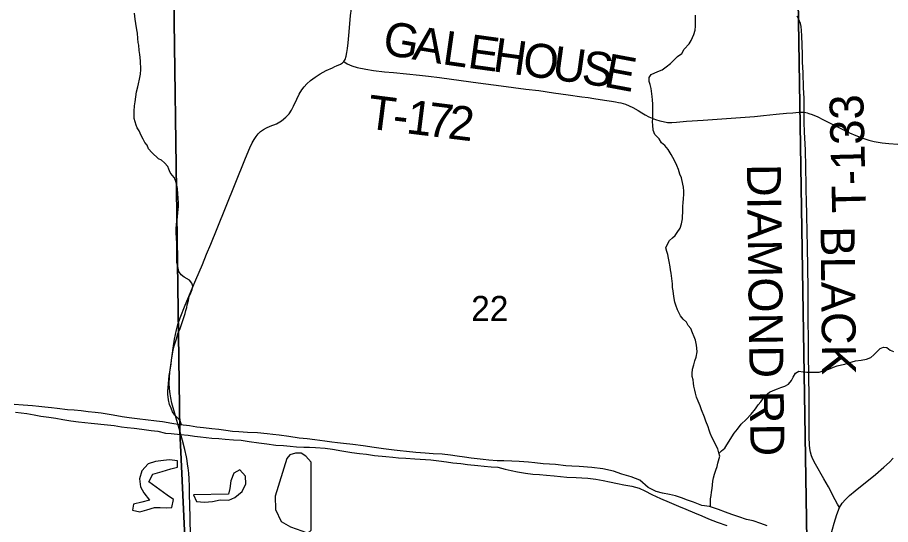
# Model space of a CAD drawing. Extents: x 1985906 to 2360102, y 891258 to 1222054.
# Drawn here: x 2186591 to 2194313, y 1069467 to 1073952 of the extents above; entities that cross this region are included whole.
import ezdxf

# ---------------------------------------------------------------- set-up
doc = ezdxf.new("R2010")
doc.units = 0
for name, color, linetype in [('GM_X_County_Road', 7, 'Continuous'), ('GM_X_Minor_Lake', 7, 'Continuous'), ('GM_X_Minor_River', 7, 'Continuous'), ('GM_X_Section', 7, 'Continuous'), ('GM_X_Section_Text', 7, 'Continuous'), ('GM_X_Township_Road', 7, 'Continuous'), ('GM_X_Township_Road_Text', 7, 'Continuous')]:
    doc.layers.add(name, color=color, linetype=linetype)

msp = doc.modelspace()

# ---------------------------------------------------------------- linework, layer by layer
at = {"layer": 'GM_X_County_Road'}
for points in [[(2189477, 1073561.3), (2189487.9, 1073580.8), (2189498.3, 1073611.1), (2189504.2, 1073643.6), (2189509.8, 1073679.1), (2189514.8, 1073728.4), (2189523.4, 1073823.6), (2189537.8, 1073968.1), (2189562.7, 1074149.8)], [(2188121, 1069363.8), (2188117.1, 1069527.4), (2188115.5, 1069642.1), (2188114, 1069733.3), (2188112.4, 1069806.3), (2188109.1, 1069871.7), (2188106, 1069920.5), (2188101.3, 1069969.2), (2188096.2, 1070001), (2188091.4, 1070033.1), (2188085.7, 1070065.3), (2188071.7, 1070129.4), (2188051.1, 1070208.8), (2188019.7, 1070315.1), (2187987.6, 1070428.9), (2187956.8, 1070539.8), (2187946.8, 1070588.4), (2187941.1, 1070623.5), (2187935.4, 1070666.4), (2187933.9, 1070716.5), (2187936.4, 1070766.7), (2187939.6, 1070815.5), (2187949, 1070896.9), (2187966.7, 1071026.9), (2187980, 1071107.7), (2187996.7, 1071187.7), (2188009.6, 1071234.8), (2188031.1, 1071296.5), (2188074.4, 1071406.3), (2188136.1, 1071554.7), (2188168.3, 1071630.1), (2188227, 1071768.3), (2188264.2, 1071859.1), (2188301.5, 1071947.2), (2188356.3, 1072084.1), (2188517.5, 1072479.2), (2188608.3, 1072708.1), (2188646, 1072798.7), (2188667.4, 1072842.6), (2188683.1, 1072872.2), (2188701.3, 1072898.1), (2188720.8, 1072924.1), (2188741.8, 1072944.4), (2188766.8, 1072962.3), (2188792.6, 1072975.2), (2188824.8, 1072989.5), (2188882, 1073012.4), (2188925.7, 1073037.4), (2188964.4, 1073069.6), (2188993.1, 1073099.3), (2189013.7, 1073131.1), (2189033.1, 1073168.3), (2189062.4, 1073230.6), (2189083.2, 1073272.8), (2189106.8, 1073310.7), (2189127.6, 1073338.6), (2189151.2, 1073364.4), (2189184.1, 1073394.4), (2189224.2, 1073423), (2189267.1, 1073453), (2189322.3, 1073483.8), (2189376.7, 1073506.7), (2189399.2, 1073517.5)], [(2189399.2, 1073517.5), (2189412.4, 1073523.8), (2189448.2, 1073540.3), (2189465.4, 1073551), (2189477, 1073561.3)], [(2193860.8, 1069617.1), (2193886.2, 1069655.9), (2193915.2, 1069688.9), (2193950.1, 1069723.2), (2193999.5, 1069766.2), (2194178.8, 1069910.3), (2194254.3, 1069974), (2194302.7, 1070018.7), (2194337.3, 1070054.2)], [(2193608.6, 1068777), (2193609.7, 1068807), (2193612.8, 1068839.4), (2193617.6, 1068871.5), (2193628, 1068919.1), (2193637.3, 1068950.2), (2193654.2, 1068996), (2193687, 1069071), (2193712, 1069132), (2193728.4, 1069178.7), (2193770.2, 1069320.7), (2193814.9, 1069478.6), (2193839, 1069556.8), (2193860.8, 1069617.1)]]:
    msp.add_lwpolyline(points, dxfattribs=at)
at = {"layer": 'GM_X_Minor_Lake'}
for points in [[(2187752.6, 1069844.5), (2187788.1, 1069913), (2187870, 1069935.7), (2187948, 1069958.3), (2188007.9, 1069974.9), (2188007.5, 1070031), (2187935.4, 1070040.5), (2187883.4, 1070032), (2187811.3, 1070023.5), (2187747.4, 1070002.9), (2187689.8, 1069942.3), (2187670.3, 1069872), (2187678.8, 1069799.9), (2187709.2, 1069747.9), (2187759.8, 1069682.2), (2187689.8, 1069665.6), (2187617.9, 1069647), (2187608.3, 1069592.8), (2187674.4, 1069579.2), (2187734.4, 1069597.8), (2187802.3, 1069616.3), (2187854.4, 1069618.7), (2187906.5, 1069613.1), (2187956.5, 1069617.5), (2187970, 1069687.8), (2187913.7, 1069727.5)], [(2189189.2, 1070018.1), (2189142.7, 1070071.8), (2189100.5, 1070097.6), (2189050.4, 1070099.2), (2189000.4, 1070082.8), (2188974.6, 1070050.5), (2188871, 1069716.8), (2188871.9, 1069598.5), (2188922.7, 1069494.6), (2189007.2, 1069445.1), (2189105.6, 1069411.8), (2189157.8, 1069390.2), (2189189.6, 1069416.5)], [(2188147.9, 1069729.3), (2188174.4, 1069669.3), (2188246.5, 1069665.9), (2188316.6, 1069670.4), (2188384.6, 1069685), (2188460.7, 1069681.6), (2188512.6, 1069706), (2188578.3, 1069758.7), (2188609.8, 1069827.1), (2188609.3, 1069893.3), (2188558.8, 1069951), (2188505, 1069920.5), (2188479.5, 1069852.2), (2188467.9, 1069785.9), (2188458.3, 1069735.7)], [(2189189.6, 1069416.5), (2189189.2, 1070018.1)], [(2187913.7, 1069727.5), (2187752.6, 1069844.5)], [(2188458.3, 1069735.7), (2188147.9, 1069729.3)]]:
    msp.add_lwpolyline(points, dxfattribs=at)
at = {"layer": 'GM_X_Minor_River'}
for points in [[(2188042.6, 1070348.4), (2188039.6, 1070357.8), (2188031.1, 1070383.7), (2188006.4, 1070411.4), (2187983.9, 1070435.1), (2187963.2, 1070464.8), (2187950.6, 1070494.7), (2187935.8, 1070528.6), (2187927, 1070570.6), (2187922, 1070618.7), (2187921.4, 1070650.8), (2187924.9, 1070677), (2187926.2, 1070717.2), (2187929.6, 1070747.4), (2187932.9, 1070783.7), (2187938.4, 1070813.9), (2187949, 1070886.4), (2187954.4, 1070920.7), (2187961.3, 1070977.1), (2187968.7, 1071009.4), (2187976, 1071047.7), (2187985.6, 1071074), (2187997, 1071108.3), (2188010.1, 1071154.8), (2188031.4, 1071199.4), (2188054.1, 1071272.2), (2188065.5, 1071306.6), (2188073, 1071332.8), (2188080.5, 1071361.1), (2188088.1, 1071385.3), (2188091.6, 1071409.5), (2188102.9, 1071447.9), (2188110.3, 1071484.2), (2188123.7, 1071516.6), (2188135.2, 1071545), (2188142.7, 1071575.2), (2188134.1, 1071603.2), (2188111.5, 1071626.9), (2188066.7, 1071656.2), (2188038.2, 1071675.7), (2188019.6, 1071705.5), (2188013, 1071735.5), (2188006.4, 1071761.5), (2188001.9, 1071787.5), (2187999.4, 1071918.1), (2188000.8, 1071948.2), (2187997.7, 1072004.4), (2187994.9, 1072042.5), (2187994.2, 1072082.7), (2187997.4, 1072124.9), (2188006.2, 1072185.4), (2188009.4, 1072227.6), (2188013, 1072251.8), (2188016.5, 1072280), (2188013.8, 1072312.1), (2188013.1, 1072352.3), (2188010.3, 1072392.4), (2188005.3, 1072440.5), (2188000.8, 1072468.6), (2187992.1, 1072500.6), (2187979.4, 1072532.5), (2187958.8, 1072558.2), (2187940.3, 1072581.9), (2187929.7, 1072609.9), (2187921.2, 1072633.8), (2187890.4, 1072665.3), (2187865.9, 1072689), (2187837.5, 1072702.5), (2187780.1, 1072757.7), (2187751.3, 1072791.3), (2187736.7, 1072821.1), (2187718.1, 1072844.9), (2187703.5, 1072874.7), (2187684.7, 1072908.5), (2187667.9, 1072950.4), (2187649.3, 1072976.2), (2187640.8, 1073000.1), (2187632.1, 1073030.1), (2187623.6, 1073058), (2187622.8, 1073096.2), (2187622.3, 1073122.3), (2187627.4, 1073170.6), (2187630.8, 1073204.8), (2187637.9, 1073251.2), (2187645.1, 1073295.5), (2187654.3, 1073339.9), (2187661.8, 1073364.2), (2187671.1, 1073406.5), (2187678.3, 1073450.9), (2187681.5, 1073493.1), (2187680, 1073567.4), (2187672.9, 1073625.6), (2187666.2, 1073659.6), (2187665.3, 1073705.8), (2187658.8, 1073729.8), (2187656.1, 1073765.9), (2187651.2, 1073812), (2187646.5, 1073844.1), (2187637.4, 1073900.1), (2187630.7, 1073936.2), (2187625.6, 1073990.3)], [(2192209.4, 1073186.1), (2192206.7, 1073222.2), (2192204.1, 1073254.3), (2192196.7, 1073322.5), (2192186, 1073358.5), (2192179.4, 1073386.5), (2192176.7, 1073420.6), (2192196.3, 1073447.1), (2192256.1, 1073474.3), (2192292, 1073489.1), (2192327.6, 1073515.9), (2192367.3, 1073544.8), (2192396.8, 1073575.5), (2192428.4, 1073606.2), (2192468.1, 1073633.1), (2192487.4, 1073671.6), (2192530.7, 1073718.7), (2192548.2, 1073749.2), (2192573.3, 1073801.9), (2192584.6, 1073840.3), (2192587.9, 1073876.5), (2192586.6, 1073944.8), (2192588.1, 1073972.9)], [(2192720, 1069623.6), (2192721.2, 1069694), (2192726.7, 1069722.2), (2192730.1, 1069752.4), (2192735.5, 1069786.7), (2192738.9, 1069816.9), (2192742.3, 1069849.1), (2192747.8, 1069879.4), (2192757.2, 1069911.7), (2192768.5, 1069948.1), (2192780, 1069980.4), (2192785.4, 1070010.7), (2192804.3, 1070071.3), (2192795.7, 1070101.3), (2192785, 1070135.2), (2192766.3, 1070169), (2192751.6, 1070200.9), (2192732.7, 1070240.7), (2192718, 1070274.6), (2192707.4, 1070302.5), (2192698.8, 1070330.5), (2192679.8, 1070380.3), (2192667, 1070416.2), (2192641.7, 1070480.1), (2192628.9, 1070516), (2192612, 1070557.8), (2192597.3, 1070593.7), (2192588.6, 1070627.7), (2192582, 1070655.7), (2192573.3, 1070689.7), (2192570.8, 1070715.8), (2192566.1, 1070747.8), (2192559.6, 1070775.8), (2192557.1, 1070801.9), (2192562.3, 1070840.2), (2192571.7, 1070878.5), (2192581, 1070914.9), (2192594.4, 1070947.3), (2192601.6, 1070993.6), (2192598.9, 1071027.7), (2192596.4, 1071053.8), (2192587.5, 1071097.8), (2192576.9, 1071125.8), (2192562.1, 1071163.6), (2192547.3, 1071201.5), (2192522.7, 1071227.2), (2192508, 1071257), (2192479.4, 1071284.6), (2192454.7, 1071312.3), (2192427.6, 1071366), (2192412.7, 1071407.9), (2192404.1, 1071433.9), (2192395.1, 1071483.9), (2192390.1, 1071534.1), (2192385.5, 1071564.1), (2192384.9, 1071596.2), (2192380, 1071644.4), (2192373, 1071690.4), (2192366.5, 1071718.4), (2192363.9, 1071746.5), (2192354.9, 1071794.6), (2192350.4, 1071822.6), (2192341.7, 1071854.6), (2192333.1, 1071882.6), (2192324.5, 1071914.5), (2192336, 1071940.9), (2192357.4, 1071979.5), (2192383, 1072004.1), (2192408.8, 1072022.6), (2192426.3, 1072051.1), (2192451.8, 1072087.8), (2192463, 1072128.1), (2192472.3, 1072170.5), (2192473.8, 1072196.7), (2192475.2, 1072224.8), (2192474.7, 1072252.9), (2192476.2, 1072279.1), (2192479.5, 1072315.3), (2192480.9, 1072347.5), (2192486.1, 1072389.8), (2192483.6, 1072415.8), (2192480.9, 1072452), (2192476.4, 1072478), (2192465.2, 1072534), (2192450.5, 1072565.9), (2192437.7, 1072607.8), (2192422.9, 1072643.7), (2192402, 1072687.5), (2192372.8, 1072739.2), (2192345.8, 1072784.9), (2192317, 1072820.5), (2192286.4, 1072844), (2192265.6, 1072877.8), (2192228.7, 1072917.3), (2192213.9, 1072955.2), (2192211, 1072999.3), (2192208.4, 1073029.4), (2192209.9, 1073059.6), (2192209.3, 1073085.7), (2192210.1, 1073152), (2192209.4, 1073186.1)], [(2192796.8, 1070097.6), (2192817.5, 1070117.8), (2192847.2, 1070142.4), (2192864.7, 1070170.9), (2192931, 1070274.6), (2192958.5, 1070309.3), (2192991.8, 1070354.2), (2193035.2, 1070397.2), (2193080.5, 1070444.3), (2193117.8, 1070491.2), (2193143.2, 1070525.8), (2193164.8, 1070552.4), (2193186.3, 1070582.9), (2193207.9, 1070609.4), (2193243.6, 1070638.2), (2193275.4, 1070652.9), (2193313.4, 1070665.7), (2193341.3, 1070678.3), (2193379.2, 1070691.1), (2193411, 1070707.8), (2193436.5, 1070740.4), (2193452, 1070770.8), (2193473.5, 1070805.4), (2193501.3, 1070822), (2193541.5, 1070818.8), (2193573.8, 1070815.4), (2193612, 1070814.1), (2193680.3, 1070815.4), (2193722.2, 1070828.2), (2193768.2, 1070841.2), (2193808.1, 1070858), (2193842, 1070870.7), (2193878, 1070879.4), (2193910, 1070886.1), (2193937.9, 1070896.7), (2193973.9, 1070907.4), (2194003.9, 1070916), (2194054, 1070921), (2194100.1, 1070929.9), (2194140, 1070944.7), (2194165.7, 1070967.3), (2194220.9, 1071024.6), (2194250.8, 1071035.3), (2194279, 1071033.8), (2194309.6, 1071010.3), (2194338, 1070996.8)], [(2189309.9, 1070203.5), (2189221.7, 1070214.8), (2189153.6, 1070224.3), (2189083.4, 1070231.8), (2188991.2, 1070245.1), (2188905, 1070256.5), (2188850.9, 1070264.1), (2188800.8, 1070269.7), (2188712.6, 1070277.1), (2188624.5, 1070280.4), (2188550.3, 1070285.8), (2188494.2, 1070289.4), (2188434.1, 1070299), (2188371.9, 1070308.5), (2188309.8, 1070314.1), (2188237.7, 1070321.5), (2188177.5, 1070329.1), (2188113.4, 1070338.6), (2188031.2, 1070350), (2187957, 1070361.5), (2187872.8, 1070374.9), (2187820.7, 1070380.5), (2187724.5, 1070391.8), (2187674.3, 1070399.4), (2187580.1, 1070410.7), (2187516, 1070420.2), (2187437.8, 1070433.7), (2187383.6, 1070443.3), (2187331.5, 1070450.9), (2187277.4, 1070456.5), (2187217.3, 1070464.1), (2187153.1, 1070471.6), (2187093, 1070477.1), (2187034.9, 1070480.7), (2186942.7, 1070492), (2186892.6, 1070497.6), (2186834.5, 1070505.2), (2186780.3, 1070510.8), (2186724.2, 1070516.4), (2186640.1, 1070521.8), (2186561.9, 1070529.2)], [(2186574.4, 1070461.1), (2186624.6, 1070455.5), (2186674.7, 1070447.8), (2186738.8, 1070436.3), (2186799, 1070426.7), (2186867.2, 1070415.2), (2186929.3, 1070407.7), (2186993.5, 1070396.1), (2187063.7, 1070384.7), (2187131.8, 1070375.1), (2187185.9, 1070369.6), (2187242, 1070364), (2187386.3, 1070349.1), (2187446.5, 1070341.5), (2187510.6, 1070332), (2187562.7, 1070326.3), (2187622.9, 1070318.8), (2187691, 1070309.3), (2187773.2, 1070297.9), (2187831.3, 1070292.3), (2187899.6, 1070274.8), (2187951.7, 1070273.2), (2188033.8, 1070263.8), (2188102, 1070256.3), (2188158.1, 1070248.7), (2188210.2, 1070241.1), (2188310.4, 1070231.9), (2188372.5, 1070228.3), (2188426.6, 1070222.7), (2188500.8, 1070217.3), (2188570.9, 1070211.8), (2188641.1, 1070202.3), (2188725.3, 1070188.9), (2188797.5, 1070179.5), (2188875.6, 1070170), (2188943.8, 1070164.6), (2189001.9, 1070159), (2189060, 1070155.4), (2189124.1, 1070151.9), (2189174.1, 1070152.3), (2189226.2, 1070148.7), (2189312.4, 1070143.3), (2189378.6, 1070133.8), (2189460.8, 1070118.4), (2189547, 1070105.1), (2189615.2, 1070095.5), (2189679.3, 1070090), (2189749.5, 1070078.5), (2189849.7, 1070067.3), (2189909.8, 1070061.7), (2189959.9, 1070058.1), (2190026, 1070054.6), (2190104.1, 1070049.2), (2190248.4, 1070038.3), (2190318.6, 1070030.8), (2190384.7, 1070021.3), (2190440.8, 1070013.7), (2190513, 1070006.2), (2190571.1, 1069998.7), (2190663.3, 1069989.3), (2190717.4, 1069983.7), (2190781.6, 1069978.2), (2190839.7, 1069972.7), (2190905.9, 1069957.1), (2190958, 1069943.5), (2191014.2, 1069931.9), (2191084.4, 1069920.4), (2191150.5, 1069912.9), (2191208.6, 1069909.3), (2191268.8, 1069903.8), (2191338.9, 1069898.3)], [(2193220.7, 1069455.6), (2193166.4, 1069475.2), (2193098.2, 1069498.8), (2193040, 1069512.4), (2192971.7, 1069535.9), (2192909.5, 1069555.5), (2192853.3, 1069577.1), (2192791, 1069598.7), (2192712.7, 1069626.2), (2192642.6, 1069635.6), (2192570.3, 1069663.2), (2192518.1, 1069680.8), (2192463.8, 1069702.4), (2192409.6, 1069720.1), (2192357.5, 1069731.7), (2192295.3, 1069743.2), (2192239.1, 1069758.9), (2192168.8, 1069794.4), (2192094.2, 1069858), (2192017.9, 1069887.5), (2191937.6, 1069912.9), (2191861.3, 1069938.4), (2191767, 1069959.8), (2191670.8, 1069971.1), (2191558.6, 1069980.2), (2191494.5, 1069983.7), (2191440.4, 1069987.3), (2191348.2, 1069996.6), (2191296.1, 1070000.2), (2191242, 1070003.8), (2191165.8, 1070013.3), (2191111.7, 1070018.9), (2191027.5, 1070024.2), (2190963.4, 1070025.8), (2190893.3, 1070029.2), (2190833.2, 1070030.8), (2190761.1, 1070036.2), (2190711, 1070041.8), (2190656.9, 1070047.4), (2190602.8, 1070055.1), (2190544.6, 1070062.6), (2190478.5, 1070072.1), (2190422.3, 1070079.7), (2190348.2, 1070089.2), (2190268, 1070092.6), (2190195.9, 1070098), (2190115.8, 1070103.4), (2190031.6, 1070112.8), (2189975.5, 1070118.4), (2189923.3, 1070124), (2189829.1, 1070137.3), (2189746.9, 1070148.7), (2189648.7, 1070162), (2189556.5, 1070173.3), (2189474.3, 1070184.7), (2189420.2, 1070190.3), (2189370.1, 1070195.9), (2189309.9, 1070203.5)], [(2191338.9, 1069898.3), (2191393, 1069892.7), (2191451.1, 1069887.1), (2191531.3, 1069881.7), (2191581.3, 1069880.1), (2191635.4, 1069876.5), (2191707.6, 1069867.1), (2191769.8, 1069855.5), (2191827.9, 1069843.9), (2191898.1, 1069828.4), (2191954.3, 1069816.8), (2192024.5, 1069805.3), (2192090.7, 1069787.8), (2192140.9, 1069764.1), (2192201.3, 1069732.5), (2192279.6, 1069697), (2192354, 1069663.5), (2192436.3, 1069630), (2192502.6, 1069602.5), (2192579, 1069571), (2192643.2, 1069543.4), (2192703.5, 1069515.8), (2192779.8, 1069488.3), (2192864.2, 1069458.9)]]:
    msp.add_lwpolyline(points, dxfattribs=at)
at = {"layer": 'GM_X_Section'}
for points in [[(2187974, 1074131.2), (2188026.6, 1070296.9), (2188098.3, 1068782.5), (2182907.6, 1068665.6), (2182750.6, 1074092)], [(2193496.4, 1074100.9), (2193580.3, 1068779.9), (2188098.3, 1068782.5), (2188026.6, 1070296.9), (2187974, 1074131.2)], [(2193496.4, 1074100.9), (2198696.1, 1074117.8), (2198715.6, 1068824.2), (2193580.3, 1068779.9)]]:
    msp.add_lwpolyline(points, close=True, dxfattribs=at)
at = {"layer": 'GM_X_Township_Road'}
for points in [[(2193549.1, 1073114.1), (2193550.3, 1073185.6), (2193548.9, 1073235.1), (2193544, 1073332.1), (2193539.1, 1073462.5), (2193535.3, 1073560.6), (2193535.1, 1073628.6), (2193527.4, 1073790.4), (2193524, 1073837.2), (2193521.2, 1073871.4), (2193515.6, 1073900), (2193503.1, 1073935.6), (2193487.7, 1073962.8)], [(2189477, 1073561.3), (2189506.1, 1073542.7), (2189548.2, 1073525.2), (2189595.3, 1073509.9), (2189670.7, 1073494.2), (2189739.3, 1073484.4), (2189836.7, 1073472.1), (2189918.2, 1073464.3), (2190146.4, 1073442.9), (2190226.5, 1073433.6), (2190322.7, 1073420.1), (2190429.4, 1073405.2), (2190666.5, 1073374.4), (2190868.1, 1073347.6), (2191088.7, 1073318.9), (2191202.2, 1073304.8), (2191331.9, 1073286.3), (2191460.8, 1073268.8), (2191582.1, 1073251.1), (2191637.9, 1073243), (2191688.8, 1073235.4), (2191783.5, 1073221.2), (2191846.2, 1073211.5), (2191880.5, 1073205.5), (2191905.9, 1073201), (2191927.5, 1073197.3), (2191948.4, 1073190.6), (2191967.8, 1073183.8), (2191999.9, 1073170.4), (2192034.2, 1073154.7), (2192079.9, 1073130.4), (2192112.5, 1073110), (2192143.8, 1073092), (2192175.2, 1073074.1), (2192219.9, 1073054.5), (2192234.7, 1073049.2), (2192272.2, 1073038.3), (2192302.7, 1073030.8), (2192340, 1073024.1), (2192377.3, 1073021.8), (2192418.4, 1073026.3), (2192507.9, 1073033.6), (2192655, 1073044.2), (2193027.7, 1073070.5), (2193108.4, 1073077), (2193189.4, 1073084.4), (2193301.4, 1073095.3), (2193392.4, 1073104.2), (2193448.7, 1073108.6), (2193501.2, 1073113), (2193531.5, 1073113.7), (2193549.1, 1073114.1)], [(2193860.8, 1069617.1), (2193843, 1069647.5), (2193823.7, 1069684.4), (2193763.5, 1069800.8), (2193723.9, 1069872.3), (2193649.5, 1070000), (2193626.6, 1070044), (2193614, 1070074.7), (2193604.6, 1070106.7), (2193598.8, 1070139.5), (2193595.6, 1070172.5), (2193593.4, 1070238.4), (2193592.6, 1070402.5), (2193591.9, 1070615.7), (2193590.6, 1070762.9), (2193589.1, 1070828.3), (2193587, 1070926.8), (2193586.5, 1071090.9), (2193584.6, 1071287.7), (2193583.6, 1071336.8), (2193583.8, 1071402.4), (2193584.6, 1071460.4), (2193583.9, 1071555.2), (2193578.9, 1071926), (2193575.6, 1072057.2), (2193573.2, 1072204.8), (2193570.5, 1072335.7), (2193568, 1072417.4), (2193566.4, 1072466.5), (2193563.4, 1072630.4), (2193559.8, 1072777.7), (2193553, 1072941.5), (2193550.3, 1073023), (2193548.8, 1073104.2), (2193549.1, 1073114.1)], [(2193549.1, 1073114.1), (2193564.7, 1073112.3), (2193575.2, 1073108.5), (2193591.4, 1073102.6), (2193620.3, 1073093.7), (2193668.4, 1073072.3), (2193713.5, 1073050.8), (2193784.5, 1073013), (2193856.3, 1072977.5), (2193949.5, 1072933.1), (2194006.4, 1072909.4), (2194067.1, 1072884.9), (2194120.4, 1072867.9), (2194168.4, 1072855.3), (2194238, 1072842.7), (2194298.7, 1072836), (2194377.8, 1072830.8)]]:
    msp.add_lwpolyline(points, dxfattribs=at)

# ---------------------------------------------------------------- texts
at = {"layer": 'GM_X_Section_Text'}
msp.add_text('22', height=221, rotation=0.00001, dxfattribs=at).set_placement((2190604.2, 1071268))
at = {"layer": 'GM_X_Township_Road_Text'}
for s, rotation, p in [('G', 349.85676, (2189809, 1073630.7)), ('A', 350.74337, (2190073.9, 1073583.3)), ('L', 351.87798, (2190340.9, 1073539.9)), ('E', 352.12025, (2190564.4, 1073508)), ('H', 352.12296, (2190786.7, 1073477.2)), ('O', 352.12462, (2191048.2, 1073441)), ('U', 352.1213, (2191309.7, 1073404.9)), ('S', 352.06813, (2191571.1, 1073368.7)), ('E', 349.44906, (2191768, 1073341.3)), ('T', 352.71604, (2189673.7, 1072972.1)), ('1', 352.9518, (2190021.6, 1072929)), ('7', 352.92533, (2190204.9, 1072906.3)), ('T-133', 91.39124, (2194096.8, 1072227.6)), ('2', 353.07615, (2190389.2, 1072883.4)), ('-', 353.31594, (2189899.7, 1072943.3)), ('DIAMOND RD', 270.74088, (2193042.1, 1072654.4)), ('BLACK', 270.60471, (2193694.4, 1072104.4))]:
    msp.add_text(s, height=300, rotation=rotation, dxfattribs=at).set_placement(p)

doc.saveas('drawing.dxf')
